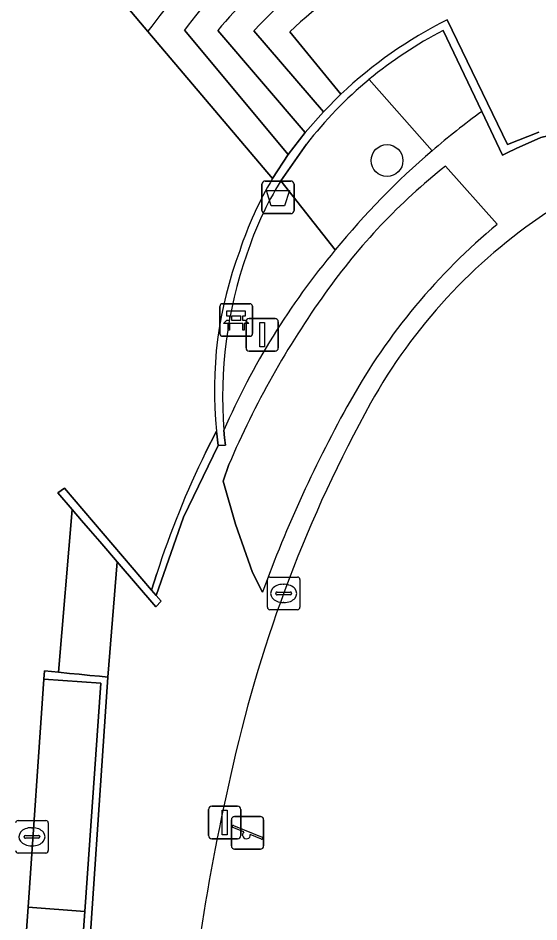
# Model space of a CAD drawing. Extents: x 159960 to 160866, y 382700 to 383354.
# Drawn here: x 160557.81 to 160573.8, y 383095.2 to 383122.96 of the extents above; entities that cross this region are included whole.
import ezdxf

# ---------------------------------------------------------------- set-up
doc = ezdxf.new("R2010")
doc.units = 0
for name, color, linetype in [('IMGEO_Afvalbak', 7, 'Continuous'), ('IMGEO_Bank', 7, 'Continuous'), ('IMGEO_Boom', 7, 'Continuous'), ('IMGEO_Groenvoorziening', 7, 'Continuous'), ('IMGEO_Kolk', 7, 'Continuous'), ('IMGEO_Lichtmast', 7, 'Continuous'), ('IMGEO_Muur', 7, 'Continuous'), ('IMGEO_Speelvoorziening', 7, 'Continuous'), ('IMGEO_Terreindeel_open', 7, 'Continuous'), ('IMGEO_Voetpad_halfverhard', 7, 'Continuous'), ('IMGEO_Voetpad_open', 7, 'Continuous')]:
    doc.layers.add(name, color=color, linetype=linetype)

msp = doc.modelspace()

# ---------------------------------------------------------------- linework, layer by layer
at = {"layer": 'IMGEO_Afvalbak'}
for p, q in [((160565.392, 383117.95), (160566.182, 383117.95)), ((160566.182, 383117.95), (160565.392, 383117.95)), ((160565.292, 383117.05), (160565.292, 383117.85)), ((160565.292, 383117.85), (160565.292, 383117.05)), ((160566.282, 383117.85), (160566.282, 383117.05)), ((160566.282, 383117.05), (160566.282, 383117.85)), ((160566.182, 383116.95), (160565.392, 383116.95)), ((160565.392, 383116.95), (160566.182, 383116.95))]:
    msp.add_line(p, q, dxfattribs=at)
msp.add_lwpolyline([(160565.435, 383117.664), (160566.139, 383117.664), (160565.99, 383117.194), (160565.584, 383117.194), (160565.435, 383117.664)], dxfattribs=at)
for centre, start, end in [((160565.392, 383117.85), 90, 180), ((160565.392, 383117.85), 90, 180), ((160566.182, 383117.85), 0, 90), ((160566.182, 383117.85), 360, 90), ((160565.392, 383117.05), 180, 270), ((160565.392, 383117.05), 180, 270), ((160566.182, 383117.05), 270, 0), ((160566.182, 383117.05), 270, 0)]:
    msp.add_arc(centre, 0.1, start, end, dxfattribs=at)
at = {"layer": 'IMGEO_Bank'}
for p, q in [((160564.006, 383113.257), (160564.006, 383114.098)), ((160564.006, 383114.098), (160564.006, 383113.257)), ((160564.081, 383114.182), (160564.922, 383114.182)), ((160564.922, 383114.182), (160564.081, 383114.182)), ((160565.006, 383114.107), (160565.006, 383113.266)), ((160565.006, 383113.266), (160565.006, 383114.107)), ((160564.315, 383113.688), (160564.315, 383113.794)), ((160564.359, 383113.794), (160564.359, 383113.688)), ((160564.647, 383113.8), (160564.365, 383113.8)), ((160564.653, 383113.688), (160564.653, 383113.794)), ((160564.697, 383113.794), (160564.697, 383113.688)), ((160564.703, 383113.58), (160564.31, 383113.58)), ((160564.365, 383113.682), (160564.647, 383113.682)), ((160564.931, 383113.182), (160564.09, 383113.182)), ((160564.09, 383113.182), (160564.931, 383113.182))]:
    msp.add_line(p, q, dxfattribs=at)
for points in [[(160564.309, 383113.8), (160564.223, 383113.8), (160564.223, 383113.961), (160564.786, 383113.961), (160564.786, 383113.8), (160564.703, 383113.8)], [(160564.253, 383113.58), (160564.111, 383113.58), (160564.223, 383113.682), (160564.309, 383113.682)], [(160564.303, 383113.573), (160564.303, 383113.366), (160564.26, 383113.366), (160564.26, 383113.573)], [(160564.703, 383113.682), (160564.786, 383113.682), (160564.898, 383113.58), (160564.759, 383113.58)], [(160564.753, 383113.573), (160564.753, 383113.366), (160564.709, 383113.366), (160564.709, 383113.573)]]:
    msp.add_lwpolyline(points, dxfattribs=at)
for centre, radius, start, end in [((160564.084, 383114.104), 0.0779, 92.4484, 184.2845), ((160564.084, 383114.104), 0.0779, 92.4484, 184.2845), ((160564.928, 383114.104), 0.0779, 2.4484, 94.2845), ((160564.928, 383114.104), 0.0779, 2.4484, 94.2845), ((160564.308, 383113.793), 0.00671, 2.8957, 87.1043), ((160564.365, 383113.793), 0.00671, 92.8957, 177.1043), ((160564.647, 383113.793), 0.00671, 2.8957, 87.1043), ((160564.704, 383113.793), 0.00671, 92.8957, 177.1043), ((160564.253, 383113.573), 0.00671, 2.8957, 87.1043), ((160564.31, 383113.573), 0.00671, 92.8957, 177.1043), ((160564.308, 383113.689), 0.00671, 272.8957, 357.1043), ((160564.365, 383113.689), 0.00671, 182.8957, 267.1043), ((160564.647, 383113.689), 0.00671, 272.8957, 357.1043), ((160564.704, 383113.689), 0.00671, 182.8957, 267.1043), ((160564.702, 383113.573), 0.00671, 2.8957, 87.1043), ((160564.759, 383113.573), 0.00671, 92.8957, 177.1043), ((160564.084, 383113.26), 0.0779, 182.4484, 274.2845), ((160564.084, 383113.26), 0.0779, 182.4484, 274.2845), ((160564.928, 383113.26), 0.0779, 272.4484, 4.2845), ((160564.928, 383113.26), 0.0779, 272.4484, 4.2845)]:
    msp.add_arc(centre, radius, start, end, dxfattribs=at)
at = {"layer": 'IMGEO_Boom'}
msp.add_circle((160569.136, 383118.58), 0.489, dxfattribs=at)
at = {"layer": 'IMGEO_Groenvoorziening'}
for points in [[(160572.045, 383120.087), (160570.859, 383122.575)], [(160570.52, 383118.879), (160568.583, 383121.065)], [(160568.583, 383121.065), (160570.52, 383118.879)], [(160566.661, 383119.084), (160565.872, 383117.955), (160567.549, 383115.834)]]:
    msp.add_lwpolyline(points, dxfattribs=at)
for points in [[(160559.856, 383095.522), (160560.35, 383102.53), (160558.604, 383102.653), (160558.115, 383095.654)], [(160557.906, 383092.661), (160559.645, 383092.529), (160559.856, 383095.522), (160558.115, 383095.654)]]:
    msp.add_lwpolyline(points, close=True, dxfattribs=at)
for centre, radius, start, end in [((160576.768, 383111.197), 12.821, 117.4473, 129.6769), ((160576.755, 383111.214), 12.8, 129.6763, 142.0558), ((160586.326, 383100.491), 24.247, 126.0847, 130.683), ((160586.349, 383100.462), 24.285, 130.6796, 140.7298)]:
    msp.add_arc(centre, radius, start, end, dxfattribs=at)
at = {"layer": 'IMGEO_Kolk'}
for p, q in [((160565.462, 383104.86), (160565.462, 383105.712)), ((160565.537, 383105.786), (160566.389, 383105.786)), ((160566.463, 383105.712), (160566.463, 383104.86)), ((160565.95, 383105.566), (160565.975, 383105.566)), ((160565.721, 383105.28), (160565.721, 383105.292)), ((160566.159, 383105.243), (160565.761, 383105.243)), ((160565.764, 383105.329), (160566.162, 383105.329)), ((160566.205, 383105.292), (160566.205, 383105.28)), ((160565.973, 383105.006), (160565.948, 383105.006)), ((160566.389, 383104.786), (160565.537, 383104.786)), ((160557.81, 383098.312), (160558.662, 383098.312)), ((160558.736, 383098.238), (160558.736, 383097.386)), ((160558.223, 383098.092), (160558.248, 383098.092)), ((160557.994, 383097.806), (160557.994, 383097.818)), ((160558.432, 383097.769), (160558.034, 383097.769)), ((160558.037, 383097.855), (160558.435, 383097.855)), ((160558.478, 383097.818), (160558.478, 383097.806)), ((160558.246, 383097.532), (160558.221, 383097.532)), ((160558.662, 383097.312), (160557.81, 383097.312))]:
    msp.add_line(p, q, dxfattribs=at)
for points in [[(160565.462, 383104.86), (160565.462, 383105.712)], [(160565.537, 383105.786), (160566.389, 383105.786)], [(160566.463, 383105.712), (160566.463, 383104.86)], [(160566.389, 383104.786), (160565.537, 383104.786)], [(160557.81, 383098.312), (160558.662, 383098.312)], [(160558.736, 383098.238), (160558.736, 383097.386)], [(160558.662, 383097.312), (160557.81, 383097.312)]]:
    msp.add_lwpolyline(points, dxfattribs=at)
for centre, radius, start, end in [((160565.539, 383105.71), 0.0765, 91.552, 178.448), ((160565.539, 383105.71), 0.0765, 91.552, 178.448), ((160566.387, 383105.71), 0.0765, 1.552, 88.448), ((160566.387, 383105.71), 0.0765, 1.552, 88.448), ((160565.761, 383105.289), 0.0403, 85.8775, 175.7526), ((160565.758, 383105.279), 0.0366, 178.938, 274.7102), ((160566.162, 383105.286), 0.043, 264.8664, 352.4533), ((160566.166, 383105.291), 0.0386, 1.7309, 96.639), ((160565.539, 383104.862), 0.0765, 181.552, 268.448), ((160565.539, 383104.862), 0.0765, 181.552, 268.448), ((160566.387, 383104.862), 0.0765, 271.552, 358.448), ((160566.387, 383104.862), 0.0765, 271.552, 358.448), ((160557.812, 383098.236), 0.0765, 91.552, 178.448), ((160557.812, 383098.236), 0.0765, 91.552, 178.448), ((160558.66, 383098.236), 0.0765, 1.552, 88.448), ((160558.66, 383098.236), 0.0765, 1.552, 88.448), ((160558.034, 383097.815), 0.0403, 85.8775, 175.7526), ((160558.031, 383097.805), 0.0366, 178.938, 274.7102), ((160558.435, 383097.812), 0.043, 264.8664, 352.4533), ((160558.439, 383097.817), 0.0386, 1.7309, 96.639), ((160557.812, 383097.388), 0.0765, 181.552, 268.448), ((160557.812, 383097.388), 0.0765, 181.552, 268.448), ((160558.66, 383097.388), 0.0765, 271.552, 358.448), ((160558.66, 383097.388), 0.0765, 271.552, 358.448)]:
    msp.add_arc(centre, radius, start, end, dxfattribs=at)
for centre, major_axis, ratio, start_param, end_param in [((160565.949, 383105.286), (-0.387, 0.002), 0.722429, 4.712389, 7.853982), ((160565.974, 383105.286), (-0.39, 0.002), 0.717154, 1.570796, 4.712389), ((160558.222, 383097.812), (-0.387, 0.002), 0.722429, 4.712389, 7.853982), ((160558.247, 383097.812), (-0.39, 0.002), 0.717154, 1.570796, 4.712389)]:
    msp.add_ellipse(centre, major_axis=major_axis, ratio=ratio, start_param=start_param, end_param=end_param, dxfattribs=at)
at = {"layer": 'IMGEO_Lichtmast'}
for p, q in [((160564.807, 383112.829), (160564.807, 383113.629)), ((160564.807, 383113.629), (160564.807, 383112.829)), ((160564.907, 383113.729), (160565.697, 383113.729)), ((160565.697, 383113.729), (160564.907, 383113.729)), ((160565.797, 383113.629), (160565.797, 383112.829)), ((160565.797, 383112.829), (160565.797, 383113.629)), ((160565.697, 383112.729), (160564.907, 383112.729)), ((160564.907, 383112.729), (160565.697, 383112.729)), ((160563.66, 383097.852), (160563.66, 383098.652)), ((160563.66, 383098.652), (160563.66, 383097.852)), ((160563.76, 383098.752), (160564.55, 383098.752)), ((160564.55, 383098.752), (160563.76, 383098.752)), ((160564.65, 383098.652), (160564.65, 383097.852)), ((160564.65, 383097.852), (160564.65, 383098.652)), ((160564.55, 383097.752), (160563.76, 383097.752)), ((160563.76, 383097.752), (160564.55, 383097.752))]:
    msp.add_line(p, q, dxfattribs=at)
for points in [[(160565.227, 383113.604), (160565.377, 383113.604), (160565.377, 383112.854), (160565.227, 383112.854), (160565.227, 383113.604)], [(160564.08, 383098.627), (160564.23, 383098.627), (160564.23, 383097.877), (160564.08, 383097.877), (160564.08, 383098.627)]]:
    msp.add_lwpolyline(points, dxfattribs=at)
for centre, start, end in [((160564.907, 383113.629), 90, 180), ((160564.907, 383113.629), 90, 180), ((160565.697, 383113.629), 0, 90), ((160565.697, 383113.629), 360, 90), ((160564.907, 383112.829), 180, 270), ((160564.907, 383112.829), 180, 270), ((160565.697, 383112.829), 270, 0), ((160565.697, 383112.829), 270, 0), ((160563.76, 383098.652), 90, 180), ((160563.76, 383098.652), 90, 180), ((160564.55, 383098.652), 0, 90), ((160564.55, 383098.652), 360, 90), ((160563.76, 383097.852), 180, 270), ((160563.76, 383097.852), 180, 270), ((160564.55, 383097.852), 270, 0), ((160564.55, 383097.852), 270, 0)]:
    msp.add_arc(centre, 0.1, start, end, dxfattribs=at)
at = {"layer": 'IMGEO_Muur'}
for points in [[(160573.799, 383119.452), (160572.838, 383119.074), (160570.979, 383122.898)], [(160570.859, 383122.575), (160572.045, 383120.087), (160572.684, 383118.747), (160572.828, 383118.819), (160573.101, 383118.946), (160573.853, 383119.29), (160574.715, 383119.488), (160575.779, 383119.674)], [(160567.723, 383120.615), (160567.187, 383120.072), (160566.619, 383119.438), (160566.104, 383118.766), (160565.623, 383118.026)], [(160565.872, 383117.955), (160566.661, 383119.084)], [(160563.896, 383110.269), (160563.949, 383109.827), (160564.173, 383109.841), (160564.149, 383110.069), (160564.128, 383110.297)]]:
    msp.add_lwpolyline(points, dxfattribs=at)
for points in [[(160559.761, 383107.527), (160560.037, 383107.206), (160560.321, 383106.876), (160560.567, 383106.59), (160560.852, 383106.259), (160562.041, 383104.877), (160562.204, 383105.052), (160562.05, 383105.219), (160561.91, 383105.383), (160559.23, 383108.514), (160559.035, 383108.371), (160559.474, 383107.861)], [(160557.891, 383092.443), (160559.854, 383092.296), (160560.561, 383102.717), (160560.306, 383102.741), (160560.014, 383102.77), (160559.683, 383102.802), (160559.389, 383102.83), (160559.055, 383102.863), (160558.622, 383102.905), (160558.604, 383102.653), (160560.35, 383102.53), (160559.856, 383095.522), (160559.645, 383092.529), (160557.906, 383092.661)]]:
    msp.add_lwpolyline(points, close=True, dxfattribs=at)
for centre, radius, start, end in [((160576.89, 383111.004), 13.282, 116.427, 133.6467), ((160576.768, 383111.197), 12.821, 117.4473, 129.6769), ((160576.755, 383111.214), 12.8, 129.6763, 142.0558), ((160575.229, 383112.313), 11.176, 149.258, 161.7606), ((160575.155, 383112.291), 10.875, 148.6114, 161.7255), ((160576.095, 383111.506), 12.261, 159.4456, 185.7906), ((160577.257, 383111.341), 13.17, 160.6696, 184.5483)]:
    msp.add_arc(centre, radius, start, end, dxfattribs=at)
at = {"layer": 'IMGEO_Speelvoorziening'}
for p, q in [((160564.358, 383097.532), (160564.358, 383098.332)), ((160564.358, 383098.332), (160564.358, 383097.532)), ((160564.458, 383098.432), (160565.248, 383098.432)), ((160565.248, 383098.432), (160564.458, 383098.432)), ((160565.348, 383098.332), (160565.348, 383097.532)), ((160565.348, 383097.532), (160565.348, 383098.332)), ((160564.741, 383097.96), (160564.402, 383098.097)), ((160564.427, 383098.157), (160565.303, 383097.804)), ((160565.279, 383097.744), (160564.939, 383097.881)), ((160565.248, 383097.432), (160564.458, 383097.432)), ((160564.458, 383097.432), (160565.248, 383097.432))]:
    msp.add_line(p, q, dxfattribs=at)
for centre, radius, start, end in [((160564.458, 383098.332), 0.1, 90, 180), ((160564.458, 383098.332), 0.1, 90, 180), ((160565.248, 383098.332), 0.1, 0, 90), ((160565.248, 383098.332), 0.1, 360, 90), ((160564.415, 383098.127), 0.0327, 68.078, 248.078), ((160564.82, 383097.87), 0.12, 130.9928, 5.1632), ((160565.291, 383097.774), 0.0327, 248.078, 68.078), ((160564.458, 383097.532), 0.1, 180, 270), ((160564.458, 383097.532), 0.1, 180, 270), ((160565.248, 383097.532), 0.1, 270, 0), ((160565.248, 383097.532), 0.1, 270, 0)]:
    msp.add_arc(centre, radius, start, end, dxfattribs=at)
at = {"layer": 'IMGEO_Terreindeel_open'}
msp.add_lwpolyline([(160560.852, 383106.259), (160560.567, 383106.59), (160560.321, 383106.876), (160560.037, 383107.206), (160559.761, 383107.527), (160559.474, 383107.861), (160559.055, 383102.863), (160559.389, 383102.83), (160559.683, 383102.802), (160560.014, 383102.77), (160560.306, 383102.741), (160560.561, 383102.717)], close=True, dxfattribs=at)
at = {"layer": 'IMGEO_Voetpad_halfverhard'}
for points in [[(160572.52, 383116.621), (160570.935, 383118.41)], [(160564.282, 383109.244), (160564.105, 383108.733), (160564.486, 383107.408), (160565.011, 383105.928), (160565.316, 383105.329)]]:
    msp.add_lwpolyline(points, dxfattribs=at)
for centre, radius, start, end in [((160582.655, 383103.606), 18.882, 128.3672, 144.725), ((160584.815, 383101.798), 19.258, 129.6728, 150.7971), ((160589.753, 383098.4), 27.683, 144.4134, 156.9393), ((160602.991, 383091.611), 40.095, 150.7627, 159.9922)]:
    msp.add_arc(centre, radius, start, end, dxfattribs=at)
at = {"layer": 'IMGEO_Voetpad_open'}
for points in [[(160554.402, 383132.922), (160549.041, 383133.329), (160545.635, 383133.579), (160549.454, 383130.098), (160555.849, 383129.573), (160556.987, 383128.232), (160561.796, 383122.548)], [(160565.623, 383118.026), (160561.796, 383122.548), (160556.987, 383128.232), (160555.936, 383115.416), (160555.231, 383114.694), (160555.148, 383113.674), (160555.132, 383113.481), (160555.85, 383113.423), (160555.646, 383110.936), (160554.968, 383110.361), (160554.766, 383107.891), (160554.563, 383105.421), (160555.177, 383104.698), (160554.99, 383102.418), (160554.803, 383100.134), (160554.116, 383099.553), (160553.916, 383097.142), (160553.715, 383094.73)], [(160570.979, 383122.898), (160572.838, 383119.074), (160573.799, 383119.452)], [(160561.796, 383122.548), (160565.623, 383118.026), (160566.104, 383118.766), (160562.915, 383122.587)], [(160562.915, 383122.587), (160566.104, 383118.766), (160566.619, 383119.438), (160563.94, 383122.575)], [(160563.94, 383122.575), (160566.619, 383119.438), (160567.187, 383120.072), (160565.043, 383122.562)], [(160565.043, 383122.562), (160567.187, 383120.072), (160567.723, 383120.615), (160566.157, 383122.534)], [(160566.157, 383122.534), (160567.723, 383120.615)], [(160575.779, 383119.674), (160574.715, 383119.488), (160573.853, 383119.29), (160573.101, 383118.946), (160572.828, 383118.819), (160572.684, 383118.747), (160572.045, 383120.087)], [(160570.935, 383118.41), (160572.52, 383116.621)], [(160567.549, 383115.834), (160565.872, 383117.955)], [(160564.128, 383110.297), (160564.149, 383110.069), (160564.173, 383109.841), (160563.949, 383109.827), (160562.889, 383107.63), (160562.05, 383105.219), (160562.204, 383105.052), (160562.041, 383104.877), (160560.852, 383106.259), (160560.561, 383102.717), (160559.854, 383092.296), (160559.497, 383087.418), (160558.734, 383076.98), (160558.48, 383073.5), (160559.664, 383074.512), (160559.813, 383074.234), (160556.324, 383071.343), (160556.854, 383070.654), (160556.966, 383070.907), (160557.133, 383070.804)], [(160562.889, 383107.63), (160563.949, 383109.827), (160563.896, 383110.269), (160563.566, 383109.617)], [(160563.566, 383109.617), (160563.896, 383110.269)], [(160565.316, 383105.329), (160565.011, 383105.928), (160564.486, 383107.408), (160564.105, 383108.733), (160564.282, 383109.244)], [(160556.854, 383070.654), (160556.324, 383071.343), (160556.18, 383071.535), (160556.865, 383072.12), (160557.216, 383077.083), (160556.77, 383077.113), (160556.788, 383077.364), (160557.294, 383084.28), (160557.513, 383087.274), (160557.53, 383087.544), (160557.891, 383092.443), (160557.906, 383092.661), (160558.115, 383095.654), (160558.604, 383102.653), (160558.622, 383102.905), (160559.055, 383102.863), (160559.474, 383107.861), (160559.035, 383108.371), (160559.23, 383108.514), (160561.91, 383105.383), (160561.989, 383105.642), (160562.07, 383105.9)], [(160562.07, 383105.9), (160561.989, 383105.642), (160561.91, 383105.383), (160562.05, 383105.219), (160562.889, 383107.63)]]:
    msp.add_lwpolyline(points, dxfattribs=at)
for centre, radius, start, end in [((160575.715, 383112.534), 17.147, 122.7133, 144.2661), ((160575.715, 383112.534), 17.147, 122.7133, 144.2661), ((160575.037, 383113.532), 15.131, 120.6888, 143.2424), ((160575.037, 383113.532), 15.131, 120.6888, 143.2424), ((160575.918, 383112.489), 15.66, 118.5183, 139.9009), ((160575.918, 383112.489), 15.66, 118.5183, 139.9009), ((160576.921, 383111.181), 15.644, 107.483, 133.4753), ((160576.921, 383111.181), 15.644, 107.483, 133.4753), ((160577.142, 383111.268), 16.551, 120.226, 136.9711), ((160577.142, 383111.268), 16.551, 120.226, 136.9711), ((160576.89, 383111.004), 13.282, 116.427, 133.6467), ((160586.326, 383100.491), 24.247, 126.0847, 130.683), ((160586.349, 383100.462), 24.285, 130.6796, 140.7298), ((160582.655, 383103.606), 18.882, 128.3672, 144.725), ((160575.229, 383112.313), 11.176, 149.258, 161.7606), ((160575.155, 383112.291), 10.875, 148.6114, 161.7255), ((160583.376, 383102.929), 16.87, 123.7001, 150.9325), ((160583.376, 383102.929), 16.87, 123.7001, 150.9325), ((160584.815, 383101.798), 19.258, 129.6728, 150.7971), ((160576.095, 383111.506), 12.261, 159.4456, 185.7906), ((160577.257, 383111.341), 13.17, 160.6696, 184.5483), ((160584.868, 383101.308), 22.604, 140.0129, 156.5679), ((160584.868, 383101.308), 22.604, 140.0129, 156.5679), ((160589.753, 383098.4), 27.683, 144.4134, 156.9393), ((160605.423, 383090.778), 42.044, 151.0562, 167.2637), ((160605.423, 383090.778), 42.044, 151.0562, 167.2637), ((160602.991, 383091.611), 40.095, 150.7627, 159.9922), ((160588.623, 383097.373), 27.889, 153.9571, 162.1958), ((160588.623, 383097.373), 27.889, 153.9571, 162.1958), ((160632.464, 383084.215), 69.868, 166.90321, 175.61677), ((160632.464, 383084.215), 69.868, 166.90321, 175.61677)]:
    msp.add_arc(centre, radius, start, end, dxfattribs=at)

doc.saveas('drawing.dxf')
